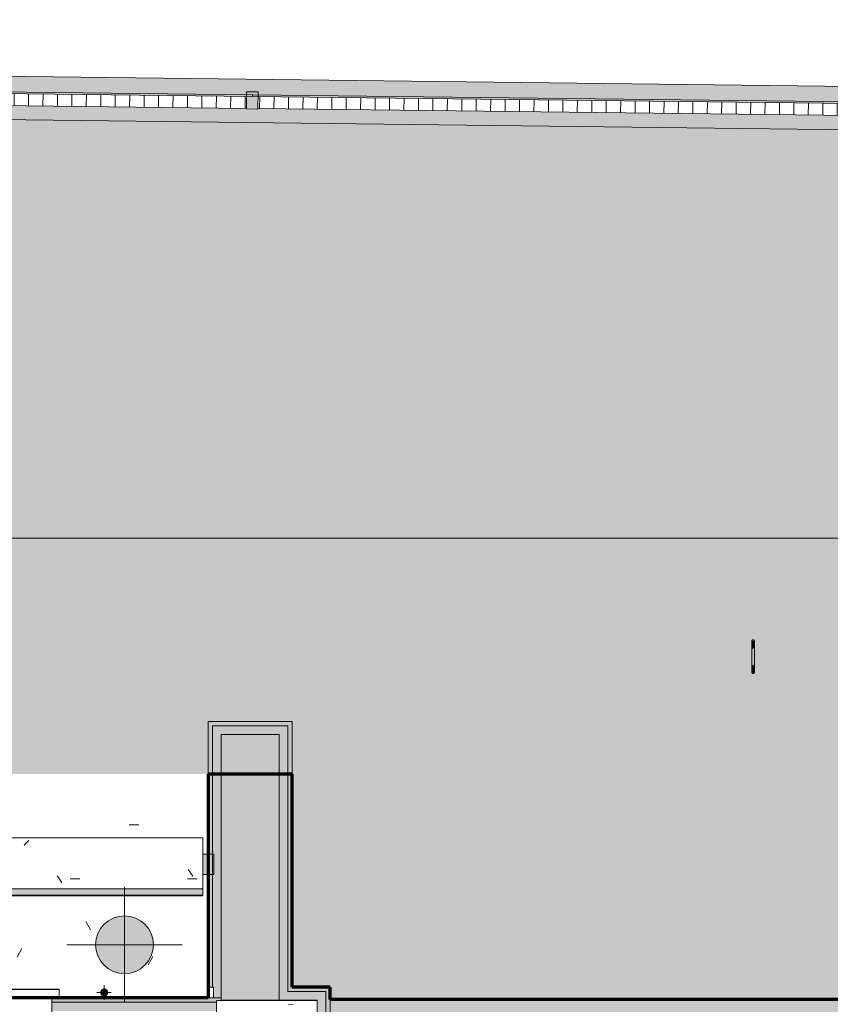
# Model space of a CAD drawing. Header units: millimetres. Extents: x -62758 to 78208, y -26429 to 33271.
# Tile 390 of 656: x -45895 to -43089, y 29860 to 33269. Entities that reach past the tile are written whole.
import ezdxf

# ---------------------------------------------------------------- set-up
doc = ezdxf.new("R2010")
doc.units = ezdxf.units.MM
for name, color, linetype, lineweight in [('A-DETL', 90, 'Continuous', 9), ('A-FLOR', 192, 'Continuous', 18), ('A-FLOR-PATT', 8, 'Continuous', 18), ('A-GENM', 13, 'Continuous', 9), ('A-GLAZ', 151, 'Continuous', 9), ('A-GLAZ-CURT', 52, 'Continuous', 9), ('A-GLAZ-CWMG', 51, 'Continuous', 9), ('A-GLAZ-SILL', 1, 'Continuous', 9), ('A-WALL', 113, 'Continuous', 18), ('A-WALL-PATT', 111, 'Continuous', 25), ('P-PIPE', 3, 'Continuous', 9), ('P-PIPE-CNTR', 3, 'Continuous', 9), ('P-SANR-FIXT', 6, 'Continuous', 9), ('S-COLS', 52, 'Continuous', 9)]:
    doc.layers.add(name, color=color, linetype=linetype, lineweight=lineweight)
pattern_1 = [(0, (0, 0), (812.8, 203.2), [33.528, -576.072, 33.528, -576.072, -3251.2]), (0, (0, 0), (812.8, 203.2), [-1219.2, 33.528, -1185.672, 33.528, -576.072, -1422.4]), (0, (0, 0), (812.8, 203.2), [-3048, 33.528, -372.872, 33.528, -982.472]), (120, (304.8, 101.6), (-582.37636, 602.30545), [33.528, -576.072, 33.528, -576.072, -3251.2]), (120, (304.8, 101.6), (-582.37636, 602.30545), [-1219.2, 33.528, -1185.672, 33.528, -576.072, -1422.4]), (120, (304.8, 101.6), (-582.37636, 602.30545), [-3048, 33.528, -372.872, 33.528, -982.472]), (240, (406.4, 508), (-230.42364, -805.50545), [33.528, -576.072, 33.528, -576.072, -3251.2]), (240, (406.4, 508), (-230.42364, -805.50545), [-1219.2, 33.528, -1185.672, 33.528, -576.072, -1422.4]), (240, (406.4, 508), (-230.42364, -805.50545), [-3048, 33.528, -372.872, 33.528, -982.472])]

# ---------------------------------------------------------------- blocks, each defined once
blk = doc.blocks.new('ESG_Caixa de Inspeção de Alvenaria - Caixa de Inspeção de Alvenaria-25892253-PLANTA DE IMPERMEABILIZAÇÃO - TÉRREO')
at = {"layer": 'P-SANR-FIXT'}
for points in [[(-25, 3.5), (-40.5, 4.9), (-52.3, 4), (-54.4, 4.3), (-55, 1.9), (-54.5, 0), (-29.8, 0), (-26.4, 2.5)], [(25, 5), (-25, 4.3), (-25, 0), (25, 0), (25, 4.9)], [(56.2, 0), (54.5, 4.6), (47.1, 5), (38.7, 4.5), (31.3, 4.9), (25.9, 3.5), (31.3, 0), (54.5, 0)], [(25, -5), (25, 0), (-25, 0), (-25, -5)]]:
    blk.add_hatch(color=8, dxfattribs=at).paths.add_polyline_path(points)
h = blk.add_hatch(color=8, dxfattribs=at)
h.paths.add_polyline_path([(-25, -2.5), (-27.4, 0), (-29.8, 0), (-27.3, -1.3)])
h.paths.add_polyline_path([(-25, -3.5), (-30.9, 0), (-54.5, 0), (-55.6, -2.5), (-54.1, -3.6), (-45.1, -5), (-30, -4.3)])
h = blk.add_hatch(color=8, dxfattribs=at)
h.paths.add_polyline_path([(56.2, 0), (29.8, 0), (25, -4.3), (37.2, -4.8), (43.7, -4.3), (53, -4.9), (55.5, -3.5), (56.1, -0.5)])
h.paths.add_polyline_path([(29.8, 0), (27.4, 0), (27.4, -1.2)])
at = {"layer": 'P-SANR-FIXT', "color": 53}
for p, q in [((25, 5), (-25, 5)), ((-25, -5), (25, -5))]:
    blk.add_line(p, q, dxfattribs=at)
at = {"layer": 'P-SANR-FIXT', "color": 53, "flags": 128}
for points in [[(-58.3, 0), (-58.3, 0.2), (-58.3, 0.4), (-58.3, 0.6), (-58.3, 0.8), (-58.2, 1), (-58.2, 1.2), (-58.1, 1.4), (-58.1, 1.6), (-58, 1.8), (-57.9, 1.9), (-57.9, 2.1), (-57.8, 2.3), (-57.7, 2.5), (-57.6, 2.7), (-57.5, 2.8), (-57.3, 3), (-57.2, 3.1), (-57.1, 3.3), (-57, 3.4), (-56.8, 3.6), (-56.7, 3.7), (-56.5, 3.9), (-56.4, 4), (-56.2, 4.1), (-56, 4.2), (-55.9, 4.3), (-55.7, 4.4), (-55.5, 4.5), (-55.3, 4.6), (-55.1, 4.7), (-55, 4.7), (-54.8, 4.8), (-54.6, 4.8), (-54.4, 4.9), (-54.2, 4.9), (-54, 5), (-53.8, 5), (-53.6, 5), (-53.4, 5), (-53.3, 5)], [(-25, 5), (-26.1, 5), (-27.3, 5), (-28.4, 5), (-29.5, 5), (-30.6, 5), (-31.7, 5), (-32.8, 5), (-33.9, 5), (-35, 5), (-36, 5), (-37.1, 5), (-38.1, 5), (-39.1, 5), (-40.1, 5), (-41, 5), (-41.9, 5), (-42.8, 5), (-43.7, 5), (-44.5, 5), (-45.3, 5), (-46.1, 5), (-46.8, 5), (-47.5, 5), (-48.2, 5), (-48.8, 5), (-49.4, 5), (-50, 5), (-50.5, 5), (-51, 5), (-51.4, 5), (-51.8, 5), (-52.1, 5), (-52.4, 5), (-52.7, 5), (-52.9, 5), (-53.1, 5), (-53.2, 5), (-53.3, 5), (-53.3, 5)], [(-53.3, 5), (-53.3, 5), (-53.3, 5)], [(53.3, 5), (53.3, 5), (53.2, 5), (53.1, 5), (53, 5), (52.8, 5), (52.5, 5), (52.2, 5), (51.9, 5), (51.5, 5), (51.1, 5), (50.6, 5), (50.1, 5), (49.6, 5), (49, 5), (48.4, 5), (47.7, 5), (47, 5), (46.3, 5), (45.5, 5), (44.7, 5), (43.9, 5), (43.1, 5), (42.2, 5), (41.2, 5), (40.3, 5), (39.3, 5), (38.4, 5), (37.3, 5), (36.3, 5), (35.3, 5), (34.2, 5), (33.1, 5), (32, 5), (30.9, 5), (29.8, 5), (28.7, 5), (27.6, 5), (26.4, 5), (25.3, 5), (25, 5)], [(53.3, 5), (53.5, 5), (53.7, 5), (53.9, 5), (54.1, 4.9), (54.3, 4.9), (54.5, 4.9), (54.7, 4.8), (54.9, 4.7), (55.1, 4.7), (55.3, 4.6), (55.5, 4.5), (55.6, 4.4), (55.8, 4.3), (56, 4.2), (56.2, 4.1), (56.3, 4), (56.5, 3.9), (56.6, 3.8), (56.8, 3.6), (56.9, 3.5), (57.1, 3.3), (57.2, 3.2), (57.3, 3), (57.4, 2.9), (57.5, 2.7), (57.6, 2.5), (57.7, 2.4), (57.8, 2.2), (57.9, 2), (58, 1.8), (58.1, 1.6), (58.1, 1.4), (58.2, 1.2), (58.2, 1), (58.3, 0.8), (58.3, 0.7), (58.3, 0.5), (58.3, 0.3), (58.3, 0.1), (58.3, 0)], [(53.3, 5), (53.3, 5), (53.3, 5)], [(-53.3, -5), (-53.5, -5), (-53.7, -5), (-53.9, -5), (-54.1, -4.9), (-54.3, -4.9), (-54.5, -4.9), (-54.7, -4.8), (-54.9, -4.7), (-55.1, -4.7), (-55.3, -4.6), (-55.5, -4.5), (-55.6, -4.4), (-55.8, -4.3), (-56, -4.2), (-56.2, -4.1), (-56.3, -4), (-56.5, -3.9), (-56.6, -3.8), (-56.8, -3.6), (-56.9, -3.5), (-57.1, -3.3), (-57.2, -3.2), (-57.3, -3), (-57.4, -2.9), (-57.5, -2.7), (-57.6, -2.5), (-57.7, -2.4), (-57.8, -2.2), (-57.9, -2), (-58, -1.8), (-58.1, -1.6), (-58.1, -1.4), (-58.2, -1.2), (-58.2, -1), (-58.3, -0.8), (-58.3, -0.7), (-58.3, -0.5), (-58.3, -0.3), (-58.3, -0.1), (-58.3, 0)], [(-53.3, -5), (-53.3, -5), (-53.3, -5)], [(-53.3, -5), (-53.3, -5), (-53.2, -5), (-53.1, -5), (-53, -5), (-52.8, -5), (-52.5, -5), (-52.2, -5), (-51.9, -5), (-51.5, -5), (-51.1, -5), (-50.6, -5), (-50.1, -5), (-49.6, -5), (-49, -5), (-48.4, -5), (-47.7, -5), (-47, -5), (-46.3, -5), (-45.5, -5), (-44.7, -5), (-43.9, -5), (-43.1, -5), (-42.2, -5), (-41.2, -5), (-40.3, -5), (-39.3, -5), (-38.4, -5), (-37.3, -5), (-36.3, -5), (-35.3, -5), (-34.2, -5), (-33.1, -5), (-32, -5), (-30.9, -5), (-29.8, -5), (-28.7, -5), (-27.6, -5), (-26.4, -5), (-25.3, -5), (-25, -5)], [(25, -5), (26.1, -5), (27.3, -5), (28.4, -5), (29.5, -5), (30.6, -5), (31.7, -5), (32.8, -5), (33.9, -5), (35, -5), (36, -5), (37.1, -5), (38.1, -5), (39.1, -5), (40.1, -5), (41, -5), (41.9, -5), (42.8, -5), (43.7, -5), (44.5, -5), (45.3, -5), (46.1, -5), (46.8, -5), (47.5, -5), (48.2, -5), (48.8, -5), (49.4, -5), (50, -5), (50.5, -5), (51, -5), (51.4, -5), (51.8, -5), (52.1, -5), (52.4, -5), (52.7, -5), (52.9, -5), (53.1, -5), (53.2, -5), (53.3, -5), (53.3, -5)], [(58.3, 0), (58.3, -0.2), (58.3, -0.4), (58.3, -0.6), (58.3, -0.8), (58.2, -1), (58.2, -1.2), (58.1, -1.4), (58.1, -1.6), (58, -1.8), (57.9, -1.9), (57.9, -2.1), (57.8, -2.3), (57.7, -2.5), (57.6, -2.7), (57.5, -2.8), (57.3, -3), (57.2, -3.1), (57.1, -3.3), (57, -3.4), (56.8, -3.6), (56.7, -3.7), (56.5, -3.9), (56.4, -4), (56.2, -4.1), (56, -4.2), (55.9, -4.3), (55.7, -4.4), (55.5, -4.5), (55.3, -4.6), (55.1, -4.7), (55, -4.7), (54.8, -4.8), (54.6, -4.8), (54.4, -4.9), (54.2, -4.9), (54, -5), (53.8, -5), (53.6, -5), (53.4, -5), (53.3, -5)], [(53.3, -5), (53.3, -5), (53.3, -5)]]:
    blk.add_lwpolyline(points, dxfattribs=at)
at = {"layer": 'P-SANR-FIXT', "color": 53}
for centre, start_param, end_param in [((-53.3, 0), 5.759587, 7.853982), ((-53.3, 0), 1.570796, 3.665191), ((53.3, 0), 4.712389, 6.283185), ((53.3, 0), 3.141593, 4.712389)]:
    blk.add_ellipse(centre, major_axis=(0, 5), ratio=0.998268, start_param=start_param, end_param=end_param, dxfattribs=at)
blk = doc.blocks.new('BE-PMSa-MOD-ESG-ESCOLA-EX-000-R_rvt-1-PLANTA DE IMPERMEABILIZAÇÃO - TÉRREO')
at = {"layer": 'P-PIPE'}
for points in [[(-45532.1, 29965.8), (-45506.2, 29969.2), (-45482.1, 29979.2), (-45461.4, 29995.1), (-45445.5, 30015.8), (-45435.5, 30039.9), (-45432.1, 30065.8), (-45435.5, 30091.7), (-45445.5, 30115.8), (-45461.4, 30136.5), (-45482.1, 30152.4), (-45506.2, 30162.4), (-45532.1, 30165.8), (-45557.9, 30162.4), (-45582.1, 30152.4), (-45602.8, 30136.5), (-45618.7, 30115.8), (-45628.7, 30091.7), (-45632.1, 30065.8), (-45628.7, 30039.9), (-45618.7, 30015.8), (-45602.8, 29995.1), (-45582.1, 29979.2), (-45557.9, 29969.2)], [(-45602.8, 29888), (-45599.5, 29888.4), (-45593.9, 29891.7), (-45590.7, 29897.3), (-45590.7, 29903.8), (-45595, 29910), (-45599.5, 29912.6), (-45606, 29912.6), (-45612, 29908.6), (-45614.8, 29903.8), (-45614.8, 29897.3), (-45611.6, 29891.7), (-45609, 29889.7), (-45604.4, 29888.4)]]:
    blk.add_hatch(color=8, dxfattribs=at).paths.add_polyline_path(points)
at = {"layer": 'P-PIPE', "color": 81}
for start, end in [(0, 180), (180, 0)]:
    blk.add_arc((-45532.1, 30065.8), 100, start, end, dxfattribs=at)
at = {"layer": 'P-PIPE', "color": 21}
for start, end in [(0, 180), (180, 0)]:
    blk.add_arc((-45602.8, 29900.5), 12.5, start, end, dxfattribs=at)
at = {"layer": 'P-PIPE-CNTR', "color": 53}
for p, q in [((-45532.1, 29865.8), (-45532.1, 30265.8)), ((-45732.1, 30065.8), (-45332.1, 30065.8))]:
    blk.add_line(p, q, dxfattribs=at)
at = {"layer": 'P-PIPE-CNTR', "color": 21}
for p, q in [((-45602.8, 29875.5), (-45602.8, 29925.5)), ((-45627.8, 29900.5), (-45577.8, 29900.5))]:
    blk.add_line(p, q, dxfattribs=at)
at = {"layer": 'P-SANR-FIXT', "color": 53, "lineweight": 9, "xscale": 0.9999999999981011, "yscale": 0.9999999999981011, "rotation": 269.9999999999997}
blk.add_blockref('ESG_Caixa de Inspeção de Alvenaria - Caixa de Inspeção de Alvenaria-25892253-PLANTA DE IMPERMEABILIZAÇÃO - TÉRREO', (-43355.5, 31063.4), dxfattribs=at)
blk = doc.blocks.new('FP_252-PLANTA DE IMPERMEABILIZAÇÃO - TÉRREO')
at = {"layer": 'A-GENM', "color": 130, "lineweight": 5}
blk.add_line((-49883, 30235.6), (-45261, 30235.6), dxfattribs=at)
blk = doc.blocks.new('FP_254-PLANTA DE IMPERMEABILIZAÇÃO - TÉRREO')
at = {"layer": 'A-GENM', "lineweight": 5}
for p, q in [((-45871.7, 30418.8), (-45880, 30410.9)), ((-45863.3, 30426.4), (-45871.7, 30418.8)), ((-45303.9, 30314.6), (-45312.2, 30325.8)), ((-45295.5, 30303), (-45303.9, 30314.6)), ((-45757.4, 30292.6), (-45765.8, 30304.5)), ((-45749, 30280.6), (-45757.4, 30292.6)), ((-45720, 30293.6), (-45686.5, 30293.6)), ((-45313.6, 30293.6), (-45280.1, 30293.6))]:
    blk.add_line(p, q, dxfattribs=at)
blk = doc.blocks.new('FP_255-PLANTA DE IMPERMEABILIZAÇÃO - TÉRREO')
at = {"layer": 'A-GENM', "color": 130, "lineweight": 5}
blk.add_line((-45261, 30436.3), (-49883, 30436.3), dxfattribs=at)
blk = doc.blocks.new('Brises30 - Brises-4975851-PLANTA DE IMPERMEABILIZAÇÃO - TÉRREO')
at = {"layer": 'A-GENM', "lineweight": 5}
for points in [[(-45261, 30309.4), (-45242, 30309.4), (-45242, 30379), (-45261, 30379), (-45261, 30312.6)], [(-49928, 30237.3), (-45261, 30237.3), (-45261, 30259.2), (-49944.8, 30259.2), (-49945.9, 30237.3)]]:
    blk.add_hatch(color=41, dxfattribs=at).paths.add_polyline_path(points)
at = {"layer": 'A-GENM', "color": 130, "lineweight": 5}
for p, q in [((-45261, 30435.8), (-49883, 30435.8)), ((-45261, 30436.3), (-45261, 30435.8)), ((-45261, 30435.8), (-45261, 30379.9)), ((-45261, 30309.5), (-45261, 30259.2)), ((-45261, 30237), (-45261, 30235.6)), ((-45261, 30235.6), (-45261, 30235.6)), ((-45261, 30235.6), (-45261, 30235.6)), ((-45261, 30235.6), (-45261, 30235.6)), ((-45261, 30235.6), (-45261, 30235.6))]:
    blk.add_line(p, q, dxfattribs=at)
at = {"layer": 'A-GENM', "color": 90}
for p, q in [((-45223, 30379), (-45261, 30379)), ((-45261, 30379), (-45261, 30309.4)), ((-45223, 30309.4), (-45223, 30379)), ((-45261, 30309.4), (-45223, 30309.4)), ((-45261, 30259.2), (-49985.2, 30259.2)), ((-45261, 30237.3), (-45261, 30259.2)), ((-49985.2, 30237.3), (-45261, 30237.3))]:
    blk.add_line(p, q, dxfattribs=at)
at = {"layer": 'A-GENM', "color": 130, "lineweight": 5}
for name in ['FP_255-PLANTA DE IMPERMEABILIZAÇÃO - TÉRREO', 'FP_254-PLANTA DE IMPERMEABILIZAÇÃO - TÉRREO', 'FP_252-PLANTA DE IMPERMEABILIZAÇÃO - TÉRREO']:
    blk.add_blockref(name, (0, 0), dxfattribs=at)
blk = doc.blocks.new('Painel de gradil - Painel de gradil-5668053-PLANTA DE IMPERMEABILIZAÇÃO - TÉRREO')
at = {"layer": 'A-GLAZ-CURT', "lineweight": 5}
blk.add_hatch(color=107, dxfattribs=at).paths.add_polyline_path([(1250, -5), (1249.4, 0), (-1250, 0), (-1250, -5), (1249.5, -5)])
h = blk.add_hatch(dxfattribs=at)
h.set_pattern_fill('FP_152', color=256, style=0, pattern_type=2)
h.set_pattern_definition([(0, (0, -143.74), (0, 141.421), []), (90, (0, -143.736), (-50, 3e-15), [])])
h.paths.add_polyline_path([(1230, -47.1), (1229.5, -5), (-1230, -5), (-1229.3, -47.1), (1230, -47.1)])
at = {"layer": 'A-GLAZ-CURT', "color": 170, "lineweight": 5}
for p, q in [((-1250, 0), (-1250, -5)), ((1250, 0), (-1250, 0)), ((1250, -5), (1250, 0)), ((-1250, -5), (1250, -5))]:
    blk.add_line(p, q, dxfattribs=at)
at = {"layer": 'A-GLAZ-CURT', "color": 130, "lineweight": 5}
blk.add_line((-1230, -47.1), (1230, -47.1), dxfattribs=at)
blk = doc.blocks.new('Montante retangular - montante retangular 60x40mm metal-5668038-PLANTA DE IMPERMEABILIZAÇÃO - TÉRREO')
at = {"layer": 'A-GLAZ-CWMG', "lineweight": 5}
h = blk.add_hatch(color=107, dxfattribs=at)
h.paths.add_polyline_path([(20, 49), (20, 5), (-20, 5.2), (-20, 49), (0.5, 49)])
h.paths.add_polyline_path([(20, 0), (20, -11), (-20, -11), (-20, 0), (0, 0)])
at = {"layer": 'A-GLAZ-CWMG', "color": 90}
for p, q in [((-20, 49), (20, 49)), ((-20, -11), (-20, 49)), ((20, 49), (20, -11)), ((20, -11), (-20, -11))]:
    blk.add_line(p, q, dxfattribs=at)
blk = doc.blocks.new('FP_360-PLANTA DE IMPERMEABILIZAÇÃO - TÉRREO')
at = {"layer": 'A-GLAZ-SILL', "color": 130, "lineweight": 5}
blk.add_line((1775, 107.5), (-1775, 107.5), dxfattribs=at)
at = {"layer": 'A-GLAZ-SILL', "lineweight": 5}
blk.add_line((1775, 106.4), (-1775, 106.4), dxfattribs=at)
blk = doc.blocks.new('CC_PEITORIL - PEITORIL-5520912-PLANTA DE IMPERMEABILIZAÇÃO - TÉRREO')
at = {"layer": 'A-GLAZ-SILL', "lineweight": 5}
h = blk.add_hatch(dxfattribs=at)
h.set_pattern_fill('FP_189', color=256, style=0, pattern_type=2)
h.set_pattern_definition([(0, (47533.37, -29804.38), (812.8, 203.2), [33.528, -576.072, 33.528, -3827.272]), (0, (47533.37, -29804.38), (812.8, 203.2), [-643.128, -576.072, 33.528, -1185.672, -2032]), (0, (47533.37, -29804.38), (812.8, 203.2), [-2438.4, 33.528, -576.072, 33.528, -1388.872]), (0, (47533.37, -29804.38), (812.8, 203.2), [-3081.528, -372.872, 33.528, -982.472]), (120, (47838.17, -29702.78), (-582.37636, 602.30545), [33.528, -576.072, 33.528, -3827.272]), (120, (47838.17, -29702.78), (-582.37636, 602.30545), [-643.128, -576.072, 33.528, -1185.672, -2032]), (120, (47838.17, -29702.78), (-582.37636, 602.30545), [-2438.4, 33.528, -576.072, 33.528, -1388.872]), (120, (47838.17, -29702.78), (-582.37636, 602.30545), [-3081.528, -372.872, 33.528, -982.472]), (240, (47939.77, -29296.38), (-230.42364, -805.50545), [33.528, -576.072, 33.528, -3827.272]), (240, (47939.77, -29296.38), (-230.42364, -805.50545), [-643.128, -576.072, 33.528, -1185.672, -2032]), (240, (47939.77, -29296.38), (-230.42364, -805.50545), [-2438.4, 33.528, -576.072, 33.528, -1388.872]), (240, (47939.77, -29296.38), (-230.42364, -805.50545), [-3081.528, -372.872, 33.528, -982.472])])
h.paths.add_polyline_path([(1750, -17.5), (1750, 77.5), (1775, 77.5), (1775, 101), (-1775, 101), (-1775, 77.5), (-1750, 77.5), (-1750, -17.5), (1720, -17.5)])
h = blk.add_hatch(dxfattribs=at)
h.set_pattern_fill('FP_55', color=256, style=0, pattern_type=2)
h.set_pattern_definition([(180, (0, 11.7), (1e-13, -1000), []), (270, (0, 11.7), (1000, 6e-14), [])])
h.paths.add_polyline_path([(1750, -17.5), (1750, 77.5), (1775, 77.5), (1775, 101), (-1775, 101), (-1775, 77.5), (-1750, 77.5), (-1750, -17.5), (1720, -17.5)])
at = {"layer": 'A-GLAZ-SILL', "color": 130, "lineweight": 5}
for p in [(1775, 107.5), (1775, 77.5)]:
    blk.add_line(p, (1775, 101), dxfattribs=at)
at = {"layer": 'A-GLAZ', "color": 130, "lineweight": 5}
blk.add_blockref('FP_360-PLANTA DE IMPERMEABILIZAÇÃO - TÉRREO', (0, 0), dxfattribs=at)
blk = doc.blocks.new('FX-PNC-PILAR-TP96 - FX-PNC-PILAR-TP01-5761521-PLANTA DE IMPERMEABILIZAÇÃO - TÉRREO')
at = {"layer": 'S-COLS', "lineweight": 5}
h = blk.add_hatch(dxfattribs=at)
h.set_pattern_fill('FP_276', color=256, style=0, pattern_type=2)
h.set_pattern_definition([(320, (-110614.1, -13924.5), (-31.8783, -364.368), [38.1, -419.1]), (265, (-110614.1, -13924.5), (382.1133, 70.4859), [30.48, -335.28]), (10.451, (-110616.75, -13954.85), (350.2334, -293.885), [32.38, -356.18]), (316.184, (-110512.5, -13924.5), (-84.086, -542.1585), [57.15, -628.65]), (6.636, (-110519.5, -13969.67), (494.8554, -474.805), [48.57, -534.27]), (261.184, (-110512.5, -13924.5), (494.85, -474.81), [45.72, -502.92]), (291, (-110537.9, -13975.3), (-204.5305, -303.2285), [38.1, -419.1]), (236, (-110537.9, -13975.3), (368.376, -123.604), [30.48, -335.28]), (341.451, (-110554.94, -14000.56), (163.8427, -426.8341), [32.38, -356.18]), (307.5, (-110614.1, -13924.49), (169.11015, -6.17665), [16.764, -314.452, 16.764, -660.146]), (307.5, (-110614.1, -13924.49), (169.11015, -6.17665), [-347.98, -323.596, 16.764, -319.786]), (277.5, (-110614.1, -13924.49), (200.3615, -133.6389), [16.764, -177.292, 16.764, -435.102]), (277.5, (-110614.1, -13924.49), (200.3615, -133.6389), [-210.82, -306.832, 16.764, -111.506]), (237.5, (-110614.1, -13811.2), (-11.45836, -271.18182), [16.764, -110.236, 16.764, -905.256]), (237.5, (-110614.1, -13811.2), (-11.45836, -271.18182), [-143.764, -379.476, 16.764, -509.016]), (227.5, (-110614.1, -13760.4), (50.8528, -296.2585), [16.764, -148.336, 16.764, -619.76]), (227.5, (-110614.1, -13760.4), (50.8528, -296.2585), [-181.864, -246.38, 16.764, -356.616])])
h.paths.add_polyline_path([(-81083.9, 31289.1), (-81083.9, 30941.1), (-80740.9, 30941.1), (-80740.9, 31289.1), (-81063.9, 31289.1)])
h.paths.add_polyline_path([(-81063.9, 31162.6), (-81063.9, 31269.1), (-81050.8, 31269.1), (-81050.8, 31134.7), (-81046.9, 31125.4), (-81037.7, 31121.6), (-80785.2, 31122.4), (-80777.2, 31126.9), (-80774, 31134.7), (-80774, 31269.1), (-80760.9, 31269.1), (-80760.9, 30961.1), (-80774, 30961.1), (-80774, 31095.4), (-80777.8, 31104.7), (-80787.1, 31108.5), (-81039.6, 31107.7), (-81046.9, 31104.7), (-81050.8, 31095.4), (-81050.8, 30961.1), (-81063.9, 30961.1), (-81063.9, 31147.6)])
at = {"layer": 'S-COLS', "color": 130, "lineweight": 5}
for p, q in [((-80887.2, 31289.1), (-81083.9, 31289.1)), ((-81083.9, 31289.1), (-81083.9, 31182.6)), ((-80867.2, 31289.1), (-80887.2, 31289.1)), ((-80777.2, 31289.1), (-80867.2, 31289.1)), ((-80747.2, 31289.1), (-80777.2, 31289.1)), ((-80740.9, 31289.1), (-80747.2, 31289.1)), ((-80740.9, 31162.6), (-80740.9, 31289.1)), ((-81083.9, 31182.6), (-81083.9, 31162.6)), ((-81083.9, 31162.6), (-81083.9, 31072.6)), ((-80740.9, 31100.1), (-80740.9, 31162.6)), ((-80740.9, 30941.1), (-80740.9, 31100.1)), ((-81083.9, 31072.6), (-81083.9, 31027.6)), ((-81083.9, 31027.6), (-81083.9, 30941.1)), ((-81083.9, 30941.1), (-80740.9, 30941.1))]:
    blk.add_line(p, q, dxfattribs=at)
blk = doc.blocks.new('BE-PMSa-MOD-ARQ-ESCOLA-EX-000-R_0056_rvt-1-PLANTA DE IMPERMEABILIZAÇÃO - TÉRREO')
at = {"layer": 'A-FLOR-PATT', "lineweight": 5}
h = blk.add_hatch(dxfattribs=at)
h.set_pattern_fill('FP_7', color=31, style=0, pattern_type=2)
h.set_pattern_definition(pattern_1)
h.paths.add_polyline_path([(-10009.9, -25663.4), (-10008.9, -25624.4), (-10008, -25624.4), (-10008, -24137.9), (-10009.9, -24137.9), (-10009.9, -24097.9), (-10019.9, -24097.9), (-10019.9, -24017.9), (-9999.9, -24017.9), (-9999.9, -23992.9), (-9967.4, -23992.9), (-9967.4, -23902.2), (-60207.5, -23902.2), (-60207.5, 2852.9), (-58704.3, 2852.9), (-58704.3, 3646), (-59113, 3646), (-59113, 3686), (-58704.3, 3686), (-58704.3, 5586), (-59113, 5586), (-59113, 5626), (-58704.3, 5626), (-58704.3, 31473.9), (-39533.5, 31473.9), (-39533.5, 32847.3), (-62607.5, 33119.3), (-62607.5, -24616.4), (-10625.5, -25651.1)])
h.paths.add_polyline_path([(-56606.3, 16894.4), (-56108, 16894.4), (-56108, 20749.4), (-57852.4, 20749.4), (-57852.4, 20532.9), (-57947, 20532.9), (-57947, 17015.4), (-57852.4, 17015.4), (-57852.4, 16894.4), (-57628.1, 16894.4)])
h = blk.add_hatch(dxfattribs=at)
h.set_pattern_fill('FP_4', color=215, style=0, pattern_type=2)
h.set_pattern_definition(pattern_1)
h.paths.add_polyline_path([(-9894.9, -23902.2), (-9894.9, -23327.9), (-9939.9, -23327.9), (-9939.9, -23357.9), (-10019.9, -23357.9), (-10019.9, -23327.9), (-26607, -23327.9), (-26607, -23325.4), (-59610, -23325.4), (-59610, 2311.5), (-59500, 2311.5), (-59500, 2401), (-59098, 2401), (-59098, 2311.5), (-58107, 2311.5), (-58107, 7537.9), (-58235.9, 7537.9), (-58235.9, 7975.9), (-58107, 7975.9), (-58107, 15242.9), (-58235.9, 15242.9), (-58235.9, 15680.9), (-58107, 15680.9), (-58107, 16678.4), (-58186.4, 16678.4), (-58186.4, 17015.4), (-58107, 17015.4), (-58107, 20532.9), (-58186.4, 20532.9), (-58186.4, 20869.9), (-58107, 20869.9), (-58107, 21622.4), (-58235.9, 21622.4), (-58235.9, 22060.4), (-58107, 22060.4), (-58107, 29481.7), (-58238.4, 29481.7), (-58238.4, 29927), (-58107, 29927), (-58107, 30838.5), (-57817, 30838.5), (-57817, 30656.9), (-45242, 30657), (-45242, 30838.5), (-44952, 30838.5), (-44952, 30656.9), (-44949.5, 30656.9), (-44949.5, 29918.5), (-44820.5, 29918.5), (-44820.5, 29879.1), (-41729.5, 29879.1), (-41729.5, 29893.7), (-41622, 29893.7), (-41622, 30838.5), (-41332, 30838.5), (-41332, 30655.3), (-33747, 30655.6), (-33747, 30838.5), (-33457, 30839.5), (-33457, 31473.9), (-58704.3, 31473.9), (-58704.3, 5626), (-58173, 5626), (-58173, 5586), (-58704.3, 5586), (-58704.3, 3686), (-58173, 3686), (-58173, 3646), (-58704.3, 3646), (-58704.3, 2852.9), (-60207.5, 2852.9), (-60207.5, -23902.2), (-9967.4, -23902.2)])
h.paths.add_polyline_path([(-26295.4, -23618.8), (-26321.3, -23615.4), (-26345.4, -23605.4), (-26366.1, -23589.5), (-26382, -23568.8), (-26392, -23544.7), (-26395.4, -23518.8), (-26392, -23493), (-26382, -23468.8), (-26366.1, -23448.1), (-26345.4, -23432.2), (-26321.3, -23422.2), (-26295.4, -23418.8), (-26269.5, -23422.2), (-26245.4, -23432.2), (-26224.7, -23448.1), (-26208.8, -23468.8), (-26198.8, -23493), (-26195.4, -23518.8), (-26198.8, -23544.7), (-26208.8, -23568.8), (-26224.7, -23589.5), (-26245.4, -23605.4), (-26269.5, -23615.4)])
h.paths.add_polyline_path([(-41607, 29876.6), (-41578, 29876.6), (-41578, 29878.7), (-41607, 29878.4)])
h.paths.add_polyline_path([(-58123.8, 29876.7), (-58107, 29876.7), (-58107.8, 29882), (-58193.4, 29882), (-58193.4, 29876.7), (-58139, 29876.7)])
h.paths.add_polyline_path([(-43358, 31038.4), (-43355.4, 31036), (-43354.2, 31038.4), (-43356.8, 31038.4)])
h.paths.add_polyline_path([(-43359.8, 31038.4), (-43356.8, 31036.1), (-43359, 31038.4)])
h.paths.add_polyline_path([(-43358, 31088.4), (-43354.2, 31089.5), (-43355.5, 31090.7), (-43356.8, 31089.5)])
h.paths.add_polyline_path([(-43359, 31088.4), (-43358, 31088.4), (-43358, 31089.7)])
h.paths.add_polyline_path([(-43355.5, 31120.6), (-43358, 31118.6), (-43353.6, 31118.4), (-43353.6, 31119.4), (-43354.9, 31120.3)])
h.paths.add_polyline_path([(-43351.1, 31038.4), (-43353, 31038.4), (-43352.9, 31036.4), (-43351.9, 31037.5)])
h.paths.add_polyline_path([(-43355.5, 31007.2), (-43360.1, 31008.9), (-43360.4, 31016.3), (-43359.8, 31023.3), (-43360.3, 31032.7), (-43360.5, 31038.4), (-43359.8, 31088.4), (-43359, 31088.4), (-43360.4, 31103.9), (-43359.5, 31115.6), (-43359.8, 31117.8), (-43354.2, 31120.2), (-43351.1, 31119.1), (-43351.9, 31118.3), (-43351.9, 31117.4), (-43350.5, 31108.4), (-43351.2, 31093.1), (-43351, 31088.4), (-43350.5, 31088.4), (-43351.3, 31008), (-43354.7, 31007.3)])
h = blk.add_hatch(dxfattribs=at)
h.set_pattern_fill('FP_4', color=215, style=0, pattern_type=2)
h.set_pattern_definition(pattern_1)
h.paths.add_polyline_path([(-53030.1, 29881.9), (-50241, 29881.9), (-50241, 30309.4), (-50250.3, 30309.4), (-50250.3, 30235.6), (-57796.4, 30236.3), (-57796.4, 30309.4), (-57817, 30309.4), (-57817, 29927), (-57819.5, 29927), (-57819.5, 29881.9), (-53541, 29881.9)])
h.paths.add_polyline_path([(-49453.8, 29881.9), (-49308.4, 29881.9), (-49308.4, 29911.9), (-45758.4, 29911), (-45758.4, 29881.9), (-45239.5, 29881.9), (-45239.5, 29918.5), (-45242, 29918.9), (-45242, 30309.4), (-45261, 30309.4), (-45261, 30235.6), (-49883, 30235.6), (-49883, 29881.9), (-49853.2, 29881.9)])
h.paths.add_polyline_path([(-45602.8, 29888), (-45609, 29889.7), (-45611.6, 29891.7), (-45614.8, 29897.3), (-45613.9, 29905.4), (-45610.5, 29910), (-45606, 29912.6), (-45599.5, 29912.6), (-45593.5, 29908.6), (-45590.7, 29903.8), (-45590.7, 29897.3), (-45593.9, 29891.7), (-45599.5, 29888.4)])
h.paths.add_polyline_path([(-45532.1, 29965.8), (-45557.9, 29969.2), (-45582.1, 29979.2), (-45602.8, 29995.1), (-45618.7, 30015.8), (-45628.7, 30039.9), (-45632.1, 30065.8), (-45628.7, 30091.7), (-45618.7, 30115.8), (-45602.8, 30136.5), (-45582.1, 30152.4), (-45557.9, 30162.4), (-45532.1, 30165.8), (-45506.2, 30162.4), (-45482.1, 30152.4), (-45461.4, 30136.5), (-45445.5, 30115.8), (-45435.5, 30091.7), (-45432.1, 30065.8), (-45435.5, 30039.9), (-45445.5, 30015.8), (-45461.4, 29995.1), (-45482.1, 29979.2), (-45506.2, 29969.2)])
h.paths.add_polyline_path([(-45261, 30379), (-45242, 30379), (-45242, 30656.9), (-49883, 30656.9), (-49883, 30436.3), (-45261, 30435.8), (-45261, 30399.1)])
h.paths.add_polyline_path([(-50241, 30379), (-50241, 30656.9), (-57817, 30656.9), (-57817, 30379), (-57796.4, 30379), (-57796.4, 30436.3), (-50250.3, 30435.8), (-50250.3, 30379)])
at = {"layer": 'A-WALL', "lineweight": 5}
h = blk.add_hatch(color=50, dxfattribs=at)
h.paths.add_polyline_path([(24791.8, 32089.1), (24793.4, 32135.5), (24785.4, 32136.2), (24755.6, 32136.5), (24755.6, 32138.5), (22425.4, 32165.9), (22425.3, 32164), (22385.3, 32164.5), (22385.3, 32166.4), (19925.5, 32195.4), (19925.5, 32193.5), (19885.5, 32193.9), (19885.5, 32195.9), (17425.7, 32224.9), (17425.7, 32222.9), (17385.7, 32223.4), (17385.7, 32225.3), (14925.9, 32254.3), (14925.9, 32252.4), (14885.9, 32252.9), (14885.9, 32254.8), (12426, 32283.8), (12426, 32281.9), (12386, 32282.3), (12386, 32284.3), (9926.2, 32313.3), (9926.2, 32311.3), (9886.2, 32311.8), (9886.2, 32313.7), (7426.4, 32342.7), (7426.4, 32340.8), (7386.4, 32341.3), (7386.4, 32343.2), (4926.6, 32372.2), (4926.5, 32370.3), (4886.5, 32370.7), (4886.5, 32372.7), (2426.7, 32401.7), (2426.7, 32399.7), (2386.7, 32400.2), (2386.7, 32402.1), (-73.1, 32431.1), (-73.1, 32429.2), (-113.1, 32429.7), (-113.1, 32431.6), (-2572.9, 32460.6), (-2572.9, 32458.7), (-2612.9, 32458.7), (-2612.9, 32461.1), (-5072.7, 32490.1), (-5072.8, 32488.1), (-5112.8, 32488.6), (-5112.8, 32490.5), (-7572.6, 32519.5), (-7572.6, 32517.6), (-7612.6, 32518.1), (-7612.6, 32520), (-10072.4, 32549), (-10072.4, 32547.1), (-10112.4, 32547.5), (-10112.4, 32549.5), (-12572.2, 32578.5), (-12572.2, 32576.5), (-12612.2, 32577), (-12612.2, 32578.9), (-15072, 32607.9), (-15072.1, 32606), (-15112.1, 32606.5), (-15112.1, 32608.4), (-17571.9, 32637.4), (-17571.9, 32635.5), (-17611.9, 32635.9), (-17611.9, 32637.9), (-20071.7, 32666.9), (-20071.7, 32664.9), (-20111.7, 32665.4), (-20111.7, 32667.3), (-22571.5, 32696.3), (-22571.5, 32694.4), (-22611.5, 32694.9), (-22611.5, 32696.8), (-25071.3, 32725.8), (-25071.4, 32723.9), (-25111.4, 32724.3), (-25111.4, 32726.3), (-27571.2, 32755.3), (-27571.2, 32753.3), (-27611.2, 32753.8), (-27611.2, 32755.7), (-30071, 32784.7), (-30071, 32782.8), (-30111, 32783.3), (-30111, 32785.2), (-32570.8, 32814.2), (-32570.9, 32812.3), (-32610.8, 32812.7), (-32610.8, 32814.7), (-35070.7, 32843.7), (-35070.7, 32841.7), (-35110.7, 32842.2), (-35110.7, 32844.1), (-37570.5, 32873.1), (-37570.5, 32871.2), (-37610.5, 32871.7), (-37610.5, 32873.6), (-40070.3, 32902.6), (-40070.3, 32900.7), (-40110.3, 32901.1), (-40110.3, 32903.1), (-42570.1, 32932.1), (-42570.2, 32930.1), (-42610.2, 32930.6), (-42610.2, 32932.5), (-45070, 32961.5), (-45070, 32959.6), (-45110, 32960.1), (-45110, 32962), (-47569.8, 32991), (-47569.8, 32989.1), (-47609.8, 32989.5), (-47609.8, 32991.5), (-50069.6, 33020.5), (-50069.6, 33018.5), (-50109.6, 33019), (-50109.6, 33020.9), (-52569.4, 33049.9), (-52569.5, 33048), (-52609.5, 33048.5), (-52609.5, 33050.4), (-55069.3, 33079.4), (-55069.3, 33077.5), (-55109.3, 33077.9), (-55109.3, 33079.9), (-57569.1, 33108.8), (-57569.1, 33106.9), (-57609.1, 33107.4), (-57609.1, 33109.3), (-60068.9, 33138.3), (-60068.9, 33136.4), (-60108.9, 33136.9), (-60108.9, 33138.8), (-62568.7, 33167.8), (-62568.8, 33165.9), (-62607.5, 33165.9), (-62607.5, 33119.3), (24115.6, 32097.1)])
h.paths.add_polyline_path([(24756.2, 32185.5), (24756.3, 32196.5), (24796.3, 32196.3), (24796.2, 32239.1), (-62607.5, 33269.3), (-62607.5, 33226.3), (-62568.1, 33225.8), (-62568.1, 33214.8), (-60108.4, 33185.9), (-60108.2, 33196.9), (-60068.2, 33196.4), (-60068.2, 33185.4), (-57608.5, 33156.4), (-57608.4, 33167.4), (-57568.4, 33166.9), (-57568.4, 33155.9), (-55108.7, 33126.9), (-55108.6, 33137.9), (-55068.6, 33137.4), (-55068.6, 33126.4), (-52608.9, 33097.5), (-52608.8, 33108.5), (-52568.8, 33108), (-52568.8, 33097), (-50109.1, 33068), (-50108.9, 33079), (-50068.9, 33078.5), (-50068.9, 33067.5), (-47609.2, 33038.5), (-47609.1, 33049.5), (-47569.1, 33049.1), (-47569.1, 33038.1), (-45109.4, 33009.1), (-45109.3, 33020.1), (-45069.3, 33019.6), (-45069.3, 33008.6), (-42609.6, 32979.6), (-42609.4, 32990.6), (-42569.4, 32990.1), (-42569.4, 32979.1), (-40109.7, 32950.1), (-40109.6, 32961.1), (-40069.6, 32960.7), (-40069.6, 32949.7), (-37609.9, 32920.7), (-37609.8, 32931.7), (-37569.8, 32931.2), (-37569.8, 32920.2), (-35110.1, 32891.2), (-35110, 32902.2), (-35070, 32901.7), (-35070, 32890.7), (-32610.3, 32861.7), (-32610.1, 32872.7), (-32570.1, 32872.3), (-32570.1, 32861.3), (-30110.4, 32832.3), (-30110.3, 32843.3), (-30070.3, 32842.8), (-30070.3, 32831.8), (-27610.6, 32802.8), (-27610.5, 32813.8), (-27570.5, 32813.3), (-27570.5, 32802.3), (-25110.8, 32773.3), (-25110.7, 32784.3), (-25070.7, 32783.9), (-25070.7, 32772.9), (-22611, 32743.9), (-22610.8, 32754.9), (-22570.8, 32754.4), (-22570.8, 32743.4), (-20111.1, 32714.4), (-20111, 32725.4), (-20071, 32724.9), (-20071, 32713.9), (-17611.3, 32684.9), (-17611.2, 32695.9), (-17571.2, 32695.5), (-17571.2, 32684.5), (-15111.5, 32655.5), (-15111.4, 32666.5), (-15071.4, 32666), (-15071.4, 32655), (-12611.7, 32626), (-12611.5, 32637), (-12571.5, 32636.5), (-12571.5, 32625.5), (-10111.8, 32596.5), (-10111.7, 32607.5), (-10071.7, 32607.1), (-10071.7, 32596.1), (-7612, 32567.1), (-7611.9, 32578.1), (-7571.9, 32577.6), (-7571.9, 32566.6), (-5112.2, 32537.6), (-5112.1, 32548.6), (-5072.1, 32548.1), (-5072.1, 32537.1), (-2612.4, 32508.1), (-2612.2, 32519.1), (-2572.2, 32518.7), (-2572.2, 32507.7), (-112.5, 32478.7), (-112.4, 32489.7), (-72.4, 32489.2), (-72.4, 32478.2), (2387.3, 32449.2), (2387.4, 32460.2), (2427.4, 32459.7), (2427.4, 32448.7), (4887.1, 32419.7), (4887.3, 32430.7), (4927.3, 32430.3), (4927.3, 32419.3), (7387, 32390.3), (7387.1, 32401.3), (7427.1, 32400.8), (7427.1, 32389.8), (9886.8, 32360.8), (9886.9, 32371.8), (9926.9, 32371.3), (9926.9, 32360.3), (12386.6, 32331.3), (12386.7, 32342.3), (12426.7, 32341.9), (12426.7, 32330.9), (14886.4, 32301.9), (14886.6, 32312.9), (14926.6, 32312.4), (14926.6, 32301.4), (17386.3, 32272.4), (17386.4, 32283.4), (17426.4, 32282.9), (17426.4, 32271.9), (19886.1, 32242.9), (19886.2, 32253.9), (19926.2, 32253.5), (19926.2, 32242.5), (22385.9, 32213.5), (22386, 32224.5), (22426, 32224), (22426, 32213), (24755.6, 32185.5)])
for color, points in [(254, [(-45239.5, 29918.5), (-45227, 29918.5), (-45227, 30838.5), (-45242, 30838.5), (-45242, 29918.5)]), (9, [(-45206.1, 29903.5), (-45197, 29903.5), (-45197, 30823.5), (-45227, 30823.5), (-45227, 29918.5), (-45223.5, 29918.5), (-45223.5, 29903.5), (-45213.5, 29903.5)]), (9, [(-44967, 29903.5), (-44967, 30823.5), (-45197, 30823.5), (-45197, 30793.5), (-44997, 30793.5), (-44997, 29903.5)]), (9, [(-44865.5, 29530.2), (-44835.5, 29530.2), (-44835.5, 29903.5), (-44865.5, 29903.5), (-44865.5, 29576.4)]), (254, [(-41790.3, 29719.1), (-41729.5, 29719.1), (-41729.5, 29879.1), (-44820.5, 29879.1), (-44820.5, 29719.1), (-42301.2, 29719.1)])]:
    blk.add_hatch(color=color, dxfattribs=at).paths.add_polyline_path(points)
at = {"layer": 'A-WALL'}
for points in [[(-44952, 29918.5), (-44952, 30838.5), (-45227, 30838.5), (-45227, 30823.5), (-44967, 30823.5), (-44967, 29918.5)], [(-44967, 29903.5), (-44835.5, 29903.5), (-44836.1, 29918.5), (-44967, 29918.5)], [(-44820.5, 29500.2), (-44820.5, 29918.5), (-44835.5, 29918.5), (-44835.5, 29500.2)]]:
    blk.add_hatch(color=7, dxfattribs=at).paths.add_polyline_path(points)
h = blk.add_hatch(color=7, dxfattribs=at)
h.paths.add_polyline_path([(-45783.4, 29866.9), (-45213.5, 29866.9), (-45213.5, 29873.2), (-45197, 29873.5), (-45197, 29881.9), (-45783.4, 29881.9), (-45783.4, 29873.5)])
h.paths.add_polyline_path([(-49283.4, 29866.9), (-49283.4, 29881.9), (-49898, 29881.9), (-49898, 29875.7), (-49853.2, 29875.7), (-49853.2, 29866.9), (-49308.4, 29866.9)])
at = {"layer": 'A-WALL', "lineweight": 5}
h = blk.add_hatch(color=9, dxfattribs=at)
h.paths.add_polyline_path([(-44949.5, 29873.5), (-44865.5, 29873.5), (-44865.5, 29903.5), (-44997, 29903.5), (-44997, 29873.5)])
h.paths.add_polyline_path([(-45208.5, 29881.9), (-45197, 29881.9), (-45197, 29903.5), (-45223.5, 29903.5), (-45223.5, 29881.9), (-45213.5, 29881.9)])
h = blk.add_hatch(color=9, dxfattribs=at)
h.paths.add_polyline_path([(-45239.5, 29836.9), (-45213.5, 29836.9), (-45213.5, 29866.9), (-45783.4, 29866.9), (-45783.4, 29836.9), (-45366.6, 29836.9)])
h.paths.add_polyline_path([(-49843.2, 29836.9), (-49283.4, 29836.9), (-49283.4, 29866.9), (-49853.2, 29866.9), (-49853.2, 29836.9)])
at = {"layer": 'A-WALL-PATT', "lineweight": 5}
blk.add_hatch(color=251, dxfattribs=at).paths.add_polyline_path([(-45197, 29873.5), (-44997, 29873.5), (-44997, 30793.5), (-45197, 30793.5), (-45197, 29881.9)])
at = {"layer": 'A-FLOR', "color": 170, "lineweight": 5}
for p, q in [((-33457, 31473.9), (-58704.3, 31473.9)), ((-44952, 30656.9), (-44949.5, 30656.9)), ((-44949.5, 30656.9), (-44949.5, 29918.5)), ((-45239.5, 29881.9), (-45239.5, 29918.5))]:
    blk.add_line(p, q, dxfattribs=at)
at = {"layer": 'A-WALL', "color": 170, "lineweight": 5}
for p, q in [((-62607.5, 33269.3), (24796.8, 32239.1)), ((23482, 32104.6), (-62607.5, 33119.3)), ((-45213.5, 29866.9), (-45213.5, 29873.2)), ((-45213.5, 29873.2), (-45087, 29873.2)), ((-45087, 29873.5), (-45024.5, 29873.5)), ((-44820.5, 29879.1), (-41729.5, 29879.1)), ((-45213.5, 29836.9), (-45213.5, 29866.9))]:
    blk.add_line(p, q, dxfattribs=at)
at = {"layer": 'A-WALL', "color": 90, "lineweight": 9}
for p, q in [((-45227, 30838.5), (-45242, 30838.5)), ((-45242, 30838.5), (-45242, 29918.5)), ((-44967, 30838.5), (-45227, 30838.5)), ((-44952, 30838.5), (-44967, 30838.5)), ((-44952, 29918.5), (-44952, 30838.5)), ((-45242, 29918.5), (-45223.5, 29918.5)), ((-45223.5, 29918.5), (-45223.5, 29881.9)), ((-44865.5, 29918.5), (-44952, 29918.5)), ((-44835.5, 29918.5), (-44865.5, 29918.5)), ((-44820.5, 29918.5), (-44835.5, 29918.5)), ((-44820.5, 29530.2), (-44820.5, 29918.5)), ((-45223.5, 29881.9), (-45783.4, 29881.9)), ((-45783.4, 29881.9), (-45783.4, 29786.9)), ((-45024.5, 29873.2), (-45024.5, 29873.5)), ((-45024.5, 29873.5), (-44997, 29873.5)), ((-44997, 29873.5), (-44865.5, 29873.5)), ((-44865.5, 29873.5), (-44865.5, 29530.2))]:
    blk.add_line(p, q, dxfattribs=at)
at = {"layer": 'A-WALL', "color": 130, "lineweight": 5}
for p, q in [((-45227, 30823.5), (-45197, 30823.5)), ((-45227, 30823.5), (-45227, 29918.5)), ((-44997, 30823.5), (-45197, 30823.5)), ((-45197, 30793.5), (-45197, 29918.5)), ((-45197, 30793.5), (-44997, 30793.5)), ((-44967, 30823.5), (-44997, 30823.5)), ((-44997, 30793.5), (-44997, 29918.5)), ((-44967, 30823.5), (-44967, 29918.5)), ((-45197, 29903.5), (-45197, 29918.5)), ((-44997, 29903.5), (-44997, 29918.5)), ((-44967, 29903.5), (-44967, 29918.5)), ((-45197, 29881.9), (-45223.5, 29881.9)), ((-45223.5, 29881.9), (-45197, 29881.9)), ((-45197, 29903.5), (-45197, 29881.9)), ((-45197, 29881.9), (-45197, 29873.5)), ((-45197, 29873.5), (-45087, 29873.5)), ((-44997, 29873.5), (-44997, 29903.5)), ((-44967, 29903.5), (-44865.5, 29903.5)), ((-44865.5, 29903.5), (-44835.5, 29903.5)), ((-44835.5, 29903.5), (-44835.5, 29530.2)), ((-45783.4, 29866.9), (-45213.5, 29866.9))]:
    blk.add_line(p, q, dxfattribs=at)
at = {"layer": 'A-GENM', "color": 170, "lineweight": 5}
blk.add_blockref('Brises30 - Brises-4975851-PLANTA DE IMPERMEABILIZAÇÃO - TÉRREO', (0, 0), dxfattribs=at)
at = {"layer": 'A-GLAZ', "color": 170, "lineweight": 5}
blk.add_blockref('CC_PEITORIL - PEITORIL-5520912-PLANTA DE IMPERMEABILIZAÇÃO - TÉRREO', (-47533.4, 29804.4), dxfattribs=at)
at = {"layer": 'A-GLAZ-CURT', "color": 170, "lineweight": 5, "rotation": 359.3246763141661}
for p in [(-46339.3, 33023.6), (-43839.5, 32994.1)]:
    blk.add_blockref('Painel de gradil - Painel de gradil-5668053-PLANTA DE IMPERMEABILIZAÇÃO - TÉRREO', p, dxfattribs=at)
at = {"layer": 'A-GLAZ-CWMG', "color": 170, "lineweight": 5, "extrusion": (0, 0, -1), "rotation": 180.6753236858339}
blk.add_blockref('Montante retangular - montante retangular 60x40mm metal-5668038-PLANTA DE IMPERMEABILIZAÇÃO - TÉRREO', (45089.4, 33008.8), dxfattribs=at)
at = {"layer": 'S-COLS', "color": 170, "lineweight": 5, "rotation": 89.99999999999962}
blk.add_blockref('FX-PNC-PILAR-TP96 - FX-PNC-PILAR-TP01-5761521-PLANTA DE IMPERMEABILIZAÇÃO - TÉRREO', (-13924.5, 110614.1), dxfattribs=at)

msp = doc.modelspace()

# ---------------------------------------------------------------- hatches: boundary and pattern name
at = {"layer": 'A-WALL', "lineweight": 5}
msp.add_hatch(color=256, dxfattribs=at).paths.add_polyline_path([(-45064.5, 29873.2), (-45064.5, 29873.5), (-45085.9, 29873.2)])

# ---------------------------------------------------------------- linework, layer by layer
at = {"layer": 'A-DETL', "lineweight": 70}
for p, q in [((-44952, 30656.9), (-45242, 30656.9)), ((-45242, 30656.9), (-45242, 29881.9)), ((-44952, 29918.5), (-44952, 30656.9)), ((-44820.5, 29918.5), (-44952, 29918.5)), ((-44820.5, 29876.6), (-44820.5, 29918.5)), ((-45242, 29881.9), (-49883, 29881.9)), ((-41729.5, 29876.6), (-44820.5, 29876.6))]:
    msp.add_line(p, q, dxfattribs=at)

# ---------------------------------------------------------------- block references
at = {"lineweight": 5}
for name in ['BE-PMSa-MOD-ARQ-ESCOLA-EX-000-R_0056_rvt-1-PLANTA DE IMPERMEABILIZAÇÃO - TÉRREO', 'BE-PMSa-MOD-ESG-ESCOLA-EX-000-R_rvt-1-PLANTA DE IMPERMEABILIZAÇÃO - TÉRREO']:
    msp.add_blockref(name, (0, 0), dxfattribs=at)

doc.saveas('drawing.dxf')
